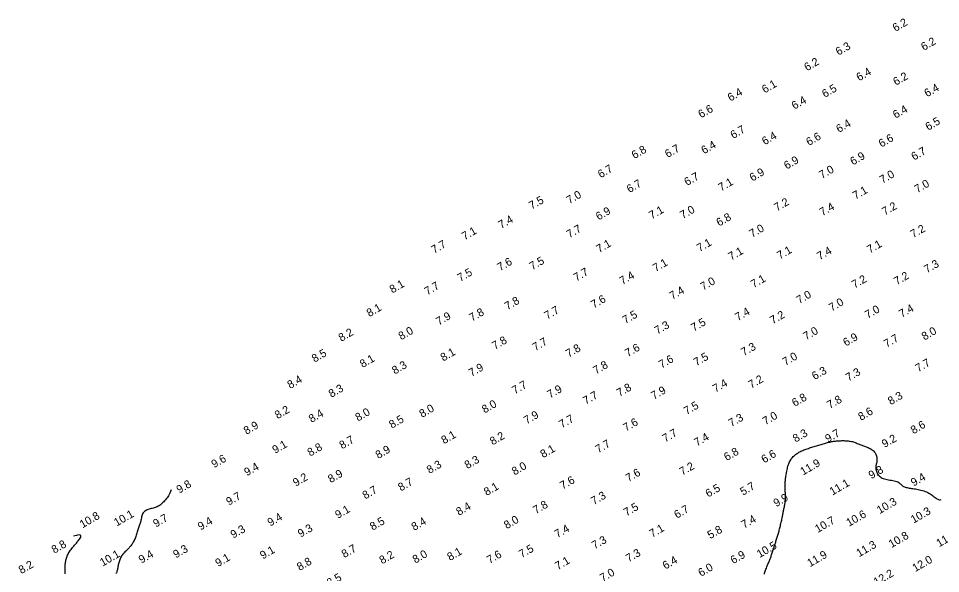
# Model space of a CAD drawing. Extents: x 3024098 to 3056816, y 418252 to 509144.
# Drawn here: x 3034039 to 3034615, y 419021 to 419368 of the extents above; entities that cross this region are included whole.
import ezdxf

# ---------------------------------------------------------------- set-up
doc = ezdxf.new("R2010")
doc.units = 0
doc.layers.add('V-CHAN-CONT-EL10', color=7, linetype='Continuous')
doc.layers.add('V-TOPO-SOUN-0911', color=7, linetype='Continuous')

msp = doc.modelspace()

# ---------------------------------------------------------------- linework, layer by layer
at = {"layer": 'V-CHAN-CONT-EL10'}
for points in [[(3034504.62, 419020.18), (3034504.79, 419020.84), (3034504.96, 419021.49), (3034505.16, 419022.15), (3034505.38, 419022.81), (3034505.61, 419023.47), (3034505.85, 419024.12), (3034506.11, 419024.77), (3034506.36, 419025.4), (3034506.62, 419026.01), (3034506.87, 419026.6), (3034507.12, 419027.17), (3034507.35, 419027.72), (3034507.57, 419028.24), (3034507.78, 419028.75), (3034507.98, 419029.26), (3034508.18, 419029.76), (3034508.38, 419030.26), (3034508.57, 419030.78), (3034508.77, 419031.32), (3034508.96, 419031.88), (3034509.16, 419032.45), (3034509.36, 419033.04), (3034509.55, 419033.64), (3034509.75, 419034.24), (3034509.94, 419034.84), (3034510.12, 419035.43), (3034510.3, 419036), (3034510.48, 419036.56), (3034510.65, 419037.1), (3034510.82, 419037.63), (3034510.99, 419038.15), (3034511.15, 419038.68), (3034511.33, 419039.21), (3034511.5, 419039.74), (3034511.68, 419040.3), (3034511.87, 419040.87), (3034512.07, 419041.45), (3034512.27, 419042.06), (3034512.47, 419042.67), (3034512.67, 419043.3), (3034512.87, 419043.93), (3034513.07, 419044.58), (3034513.26, 419045.22), (3034513.45, 419045.87), (3034513.63, 419046.53), (3034513.8, 419047.18), (3034513.97, 419047.84), (3034514.14, 419048.51), (3034514.31, 419049.19), (3034514.47, 419049.87), (3034514.63, 419050.56), (3034514.8, 419051.26), (3034514.96, 419051.96), (3034515.12, 419052.67), (3034515.28, 419053.37), (3034515.43, 419054.06), (3034515.58, 419054.74), (3034515.72, 419055.4), (3034515.86, 419056.05), (3034515.98, 419056.67), (3034516.1, 419057.27), (3034516.21, 419057.85), (3034516.32, 419058.42), (3034516.42, 419058.98), (3034516.53, 419059.54), (3034516.64, 419060.1), (3034516.76, 419060.66), (3034516.88, 419061.23), (3034517, 419061.81), (3034517.13, 419062.39), (3034517.25, 419062.98), (3034517.37, 419063.56), (3034517.48, 419064.13), (3034517.57, 419064.7), (3034517.65, 419065.25), (3034517.71, 419065.79), (3034517.75, 419066.32), (3034517.78, 419066.85), (3034517.8, 419067.36), (3034517.8, 419067.88), (3034517.8, 419068.4), (3034517.79, 419068.92), (3034517.77, 419069.45), (3034517.76, 419069.98), (3034517.74, 419070.53), (3034517.72, 419071.09), (3034517.7, 419071.64), (3034517.69, 419072.2), (3034517.67, 419072.75), (3034517.65, 419073.3), (3034517.64, 419073.84), (3034517.62, 419074.37), (3034517.61, 419074.9), (3034517.61, 419075.42), (3034517.61, 419075.96), (3034517.62, 419076.49), (3034517.63, 419077.05), (3034517.66, 419077.62), (3034517.71, 419078.22), (3034517.77, 419078.85), (3034517.84, 419079.51), (3034517.92, 419080.19), (3034518.02, 419080.89), (3034518.13, 419081.61), (3034518.25, 419082.35), (3034518.38, 419083.11), (3034518.52, 419083.87), (3034518.66, 419084.65), (3034518.82, 419085.43), (3034518.99, 419086.21), (3034519.17, 419086.98), (3034519.37, 419087.74), (3034519.59, 419088.47), (3034519.84, 419089.18), (3034520.11, 419089.87), (3034520.4, 419090.51), (3034520.73, 419091.12), (3034521.07, 419091.7), (3034521.44, 419092.25), (3034521.84, 419092.77), (3034522.25, 419093.26), (3034522.69, 419093.72), (3034523.14, 419094.16), (3034523.61, 419094.59), (3034524.1, 419094.99), (3034524.6, 419095.37), (3034525.13, 419095.73), (3034525.67, 419096.08), (3034526.24, 419096.41), (3034526.82, 419096.73), (3034527.43, 419097.04), (3034528.05, 419097.33), (3034528.69, 419097.61), (3034529.35, 419097.89), (3034530.02, 419098.15), (3034530.71, 419098.41), (3034531.4, 419098.66), (3034532.11, 419098.9), (3034532.82, 419099.15), (3034533.53, 419099.38), (3034534.25, 419099.62), (3034534.97, 419099.85), (3034535.69, 419100.08), (3034536.41, 419100.3), (3034537.14, 419100.53), (3034537.86, 419100.75), (3034538.58, 419100.96), (3034539.31, 419101.18), (3034540.03, 419101.39), (3034540.74, 419101.59), (3034541.45, 419101.79), (3034542.15, 419101.99), (3034542.83, 419102.17), (3034543.51, 419102.35), (3034544.17, 419102.52), (3034544.81, 419102.67), (3034545.44, 419102.82), (3034546.06, 419102.95), (3034546.67, 419103.08), (3034547.28, 419103.19), (3034547.89, 419103.29), (3034548.5, 419103.38), (3034549.12, 419103.46), (3034549.75, 419103.53), (3034550.38, 419103.59), (3034551.03, 419103.63), (3034551.68, 419103.67), (3034552.34, 419103.69), (3034553, 419103.71), (3034553.67, 419103.71), (3034554.34, 419103.7), (3034555, 419103.69), (3034555.68, 419103.66), (3034556.34, 419103.61), (3034557.01, 419103.55), (3034557.67, 419103.47), (3034558.32, 419103.36), (3034558.96, 419103.23), (3034559.6, 419103.08), (3034560.22, 419102.9), (3034560.83, 419102.7), (3034561.44, 419102.48), (3034562.03, 419102.24), (3034562.62, 419102.01), (3034563.19, 419101.76), (3034563.77, 419101.53), (3034564.33, 419101.3), (3034564.88, 419101.08), (3034565.44, 419100.88), (3034565.99, 419100.68), (3034566.54, 419100.48), (3034567.11, 419100.28), (3034567.68, 419100.07), (3034568.26, 419099.85), (3034568.87, 419099.61), (3034569.48, 419099.36), (3034570.11, 419099.07), (3034570.74, 419098.76), (3034571.35, 419098.41), (3034571.95, 419098.02), (3034572.5, 419097.59), (3034573.02, 419097.11), (3034573.47, 419096.58), (3034573.87, 419095.99), (3034574.2, 419095.35), (3034574.47, 419094.69), (3034574.67, 419094), (3034574.83, 419093.3), (3034574.92, 419092.61), (3034574.96, 419091.94), (3034574.96, 419091.3), (3034574.9, 419090.69), (3034574.81, 419090.12), (3034574.69, 419089.58), (3034574.57, 419089.05), (3034574.45, 419088.53), (3034574.34, 419088.01), (3034574.27, 419087.48), (3034574.24, 419086.94), (3034574.26, 419086.37), (3034574.33, 419085.79), (3034574.46, 419085.2), (3034574.64, 419084.61), (3034574.86, 419084.02), (3034575.14, 419083.45), (3034575.45, 419082.9), (3034575.81, 419082.39), (3034576.21, 419081.91), (3034576.65, 419081.46), (3034577.15, 419081.06), (3034577.69, 419080.69), (3034578.29, 419080.36), (3034578.94, 419080.07), (3034579.66, 419079.82), (3034580.44, 419079.6), (3034581.29, 419079.41), (3034582.18, 419079.25), (3034583.1, 419079.11), (3034584.02, 419078.97), (3034584.93, 419078.81), (3034585.8, 419078.64), (3034586.62, 419078.43), (3034587.35, 419078.19), (3034587.99, 419077.89), (3034588.55, 419077.55), (3034589.05, 419077.18), (3034589.49, 419076.8), (3034589.91, 419076.41), (3034590.31, 419076.03), (3034590.72, 419075.67), (3034591.14, 419075.35), (3034591.6, 419075.08), (3034592.11, 419074.85), (3034592.64, 419074.65), (3034593.22, 419074.48), (3034593.83, 419074.34), (3034594.48, 419074.22), (3034595.16, 419074.11), (3034595.88, 419074), (3034596.63, 419073.9), (3034597.41, 419073.79), (3034598.21, 419073.68), (3034599.04, 419073.55), (3034599.89, 419073.41), (3034600.74, 419073.25), (3034601.6, 419073.06), (3034602.47, 419072.85), (3034603.34, 419072.6), (3034604.19, 419072.33), (3034605.04, 419072.02), (3034605.87, 419071.68), (3034606.68, 419071.32), (3034607.45, 419070.92), (3034608.19, 419070.5), (3034608.9, 419070.05), (3034609.56, 419069.58), (3034610.18, 419069.1), (3034610.77, 419068.62), (3034611.34, 419068.17), (3034611.89, 419067.75), (3034612.42, 419067.39), (3034612.95, 419067.11), (3034613.48, 419066.91), (3034614.01, 419066.81), (3034614.55, 419066.81), (3034615.1, 419066.89)], [(3034134.04, 419073.07), (3034133.63, 419071.91), (3034133.2, 419070.9), (3034132.76, 419070.01), (3034132.31, 419069.23), (3034131.84, 419068.54), (3034131.37, 419067.9), (3034130.87, 419067.3), (3034130.37, 419066.72), (3034129.85, 419066.15), (3034129.31, 419065.57), (3034128.76, 419065.01), (3034128.2, 419064.47), (3034127.63, 419063.96), (3034127.05, 419063.49), (3034126.47, 419063.06), (3034125.87, 419062.69), (3034125.27, 419062.38), (3034124.67, 419062.13), (3034124.06, 419061.91), (3034123.44, 419061.73), (3034122.82, 419061.56), (3034122.19, 419061.41), (3034121.56, 419061.26), (3034120.92, 419061.09), (3034120.27, 419060.9), (3034119.63, 419060.68), (3034119, 419060.44), (3034118.39, 419060.15), (3034117.82, 419059.82), (3034117.3, 419059.45), (3034116.84, 419059.02), (3034116.44, 419058.53), (3034116.11, 419057.98), (3034115.85, 419057.38), (3034115.65, 419056.74), (3034115.48, 419056.08), (3034115.34, 419055.4), (3034115.21, 419054.72), (3034115.08, 419054.04), (3034114.93, 419053.39), (3034114.76, 419052.76), (3034114.57, 419052.16), (3034114.37, 419051.58), (3034114.15, 419051.01), (3034113.92, 419050.43), (3034113.7, 419049.85), (3034113.47, 419049.26), (3034113.26, 419048.65), (3034113.06, 419048.01), (3034112.86, 419047.34), (3034112.68, 419046.66), (3034112.49, 419045.96), (3034112.29, 419045.26), (3034112.09, 419044.56), (3034111.88, 419043.87), (3034111.64, 419043.19), (3034111.39, 419042.53), (3034111.11, 419041.89), (3034110.82, 419041.27), (3034110.51, 419040.67), (3034110.18, 419040.1), (3034109.84, 419039.55), (3034109.49, 419039.02), (3034109.13, 419038.51), (3034108.77, 419038.03), (3034108.39, 419037.58), (3034108.01, 419037.13), (3034107.62, 419036.7), (3034107.22, 419036.28), (3034106.81, 419035.86), (3034106.4, 419035.44), (3034105.97, 419035.01), (3034105.53, 419034.58), (3034105.09, 419034.13), (3034104.65, 419033.66), (3034104.22, 419033.18), (3034103.79, 419032.69), (3034103.39, 419032.17), (3034103.01, 419031.63), (3034102.66, 419031.07), (3034102.35, 419030.49), (3034102.07, 419029.89), (3034101.81, 419029.27), (3034101.59, 419028.63), (3034101.4, 419027.99), (3034101.22, 419027.35), (3034101.07, 419026.71), (3034100.94, 419026.08), (3034100.82, 419025.46), (3034100.72, 419024.85), (3034100.62, 419024.25), (3034100.51, 419023.67), (3034100.39, 419023.11), (3034100.26, 419022.57), (3034100.11, 419022.05), (3034099.92, 419021.56), (3034099.7, 419021.09), (3034099.44, 419020.65)], [(3034067.82, 419020.43), (3034067.78, 419021.03), (3034067.75, 419021.64), (3034067.71, 419022.26), (3034067.68, 419022.88), (3034067.66, 419023.5), (3034067.65, 419024.12), (3034067.66, 419024.73), (3034067.69, 419025.34), (3034067.73, 419025.93), (3034067.79, 419026.53), (3034067.87, 419027.13), (3034067.97, 419027.73), (3034068.09, 419028.34), (3034068.23, 419028.96), (3034068.39, 419029.59), (3034068.57, 419030.22), (3034068.78, 419030.86), (3034069.01, 419031.51), (3034069.26, 419032.15), (3034069.54, 419032.78), (3034069.85, 419033.41), (3034070.19, 419034.02), (3034070.56, 419034.62), (3034070.96, 419035.2), (3034071.38, 419035.77), (3034071.81, 419036.32), (3034072.24, 419036.85), (3034072.68, 419037.37), (3034073.12, 419037.87), (3034073.54, 419038.35), (3034073.96, 419038.81), (3034074.36, 419039.26), (3034074.75, 419039.71), (3034075.14, 419040.17), (3034075.52, 419040.64), (3034075.91, 419041.14), (3034076.31, 419041.67), (3034076.71, 419042.23), (3034077.11, 419042.84), (3034077.44, 419043.44), (3034077.6, 419043.99), (3034077.51, 419044.42), (3034077.08, 419044.7), (3034076.22, 419044.75), (3034074.83, 419044.53), (3034072.84, 419043.99)]]:
    msp.add_lwpolyline(points, dxfattribs=at)

# ---------------------------------------------------------------- texts
at = {"layer": 'V-TOPO-SOUN-0911'}
for s, p in [('6.2', (3034586.53, 419359.07)), ('6.3', (3034550.94, 419344.21)), ('6.2', (3034604.25, 419347.22)), ('6.2', (3034531.25, 419334.46)), ('6.4', (3034563.86, 419328.2)), ('6.2', (3034586.83, 419325.41)), ('6.1', (3034504.82, 419320.6)), ('6.4', (3034483.42, 419315.5)), ('6.5', (3034542.36, 419317.83)), ('6.4', (3034606.28, 419318.19)), ('6.4', (3034523.38, 419310.45)), ('6.6', (3034465.04, 419305.04)), ('6.4', (3034586.66, 419304.8)), ('6.5', (3034606.96, 419297.29)), ('6.7', (3034485.16, 419292.14)), ('6.4', (3034551.2, 419295.91)), ('6.4', (3034504.84, 419288.23)), ('6.6', (3034532.46, 419287.78)), ('6.6', (3034577.77, 419286.76)), ('6.8', (3034423.41, 419279.57)), ('6.7', (3034444.21, 419280.23)), ('6.4', (3034466.91, 419282.56)), ('6.9', (3034559.99, 419275.6)), ('6.7', (3034598.15, 419278.62)), ('6.7', (3034402.31, 419267.57)), ('6.9', (3034518.59, 419273.01)), ('6.7', (3034456.28, 419262.78)), ('6.9', (3034497.13, 419265.5)), ('7.0', (3034540.59, 419267.14)), ('7.0', (3034578.38, 419264.15)), ('6.7', (3034420.36, 419258.31)), ('7.1', (3034477.59, 419259.35)), ('7.0', (3034600.2, 419258.31)), ('7.0', (3034382.74, 419251.39)), ('7.1', (3034561.55, 419254.23)), ('7.5', (3034359.26, 419247.98)), ('7.2', (3034512.49, 419246.83)), ('6.9', (3034401.04, 419241.22)), ('7.1', (3034434.25, 419241.89)), ('7.0', (3034453.64, 419242.04)), ('7.4', (3034540.86, 419243.91)), ('7.2', (3034579.91, 419244.27)), ('7.4', (3034340.14, 419235.94)), ('6.8', (3034476.36, 419237.41)), ('7.1', (3034317.32, 419228.8)), ('7.7', (3034382.79, 419230.07)), ('7.0', (3034496.95, 419230.39)), ('7.2', (3034597.62, 419230.16)), ('7.7', (3034298.28, 419220.39)), ('7.1', (3034401.35, 419220.89)), ('7.1', (3034464.14, 419221.48)), ('7.1', (3034483.86, 419216.17)), ('7.1', (3034514.27, 419216.83)), ('7.4', (3034539.22, 419216.38)), ('7.1', (3034570.51, 419220.57)), ('7.5', (3034359.59, 419210.09)), ('7.6', (3034339.49, 419209.5)), ('7.1', (3034436.68, 419208.98)), ('7.3', (3034606.19, 419208.18)), ('7.5', (3034314.58, 419202.87)), ('7.7', (3034387.16, 419203.1)), ('7.4', (3034415.9, 419200.96)), ('7.1', (3034497.9, 419198.91)), ('7.2', (3034560.98, 419198.64)), ('7.2', (3034587.39, 419200.73)), ('8.1', (3034272.18, 419195.63)), ('7.7', (3034294.01, 419194.44)), ('7.0', (3034466.41, 419197.35)), ('7.4', (3034447.1, 419191.58)), ('7.0', (3034526.41, 419188.96)), ('7.8', (3034344.08, 419185.15)), ('7.6', (3034398.05, 419186.17)), ('7.0', (3034546.69, 419184.26)), ('8.1', (3034257.84, 419180.83)), ('7.9', (3034301.23, 419175.57)), ('7.8', (3034321.97, 419178)), ('7.7', (3034368.92, 419179.25)), ('7.5', (3034417.76, 419176.49)), ('7.4', (3034488.08, 419178.33)), ('7.2', (3034509.86, 419176.33)), ('7.0', (3034569.19, 419179.77)), ('7.4', (3034590.47, 419180.36)), ('7.3', (3034437.75, 419169.96)), ('7.5', (3034460.54, 419171.73)), ('8.2', (3034240.24, 419165.4)), ('8.0', (3034277.73, 419166.38)), ('7.0', (3034530.68, 419166.32)), ('8.0', (3034604.66, 419166.22)), ('7.8', (3034336.24, 419160.41)), ('7.7', (3034361.5, 419159.53)), ('6.9', (3034555.56, 419162.45)), ('7.7', (3034581.02, 419161.66)), ('8.5', (3034223.56, 419152.38)), ('8.1', (3034304, 419153.08)), ('7.8', (3034382.3, 419155.52)), ('7.6', (3034419.31, 419155.83)), ('7.3', (3034491.78, 419156.41)), ('8.1', (3034253.58, 419149.01)), ('7.6', (3034440.37, 419148.67)), ('7.5', (3034462.15, 419150.14)), ('7.0', (3034517.75, 419150.37)), ('7.7', (3034600.77, 419146.37)), ('8.3', (3034273.71, 419144.96)), ('7.9', (3034321.61, 419143.48)), ('7.8', (3034399.39, 419145.03)), ('6.3', (3034536.04, 419141.45)), ('8.4', (3034208.29, 419135.97)), ('7.2', (3034496.38, 419136.1)), ('7.3', (3034557.17, 419140.6)), ('8.3', (3034234.11, 419130.39)), ('7.7', (3034348.71, 419132.56)), ('7.9', (3034370.69, 419129.97)), ('7.8', (3034414.06, 419130.98)), ('7.4', (3034474.1, 419133.61)), ('7.7', (3034393.03, 419126.06)), ('7.9', (3034435.58, 419129.18)), ('6.8', (3034523.57, 419124.75)), ('8.3', (3034583.55, 419125.83)), ('8.0', (3034290.75, 419117.89)), ('8.0', (3034329.83, 419120.62)), ('7.5', (3034456.04, 419119.67)), ('7.8', (3034545.52, 419123.41)), ('8.2', (3034200.45, 419117.04)), ('8.4', (3034221.67, 419114.71)), ('8.0', (3034250.72, 419115.56)), ('7.9', (3034356.09, 419113.83)), ('7.3', (3034483.97, 419112.12)), ('7.0', (3034505.28, 419113.27)), ('8.6', (3034564.98, 419116.03)), ('8.9', (3034181.02, 419107.3)), ('8.5', (3034271.86, 419111.1)), ('7.7', (3034378.07, 419111.33)), ('7.6', (3034418.16, 419109.27)), ('8.6', (3034597.79, 419107.66)), ('8.1', (3034304.46, 419101.41)), ('8.2', (3034334.83, 419100.7)), ('7.7', (3034442.67, 419102.51)), ('8.3', (3034524.13, 419102.41)), ('9.7', (3034544.31, 419102.34)), ('9.1', (3034198.92, 419095.4)), ('8.7', (3034240.8, 419098.24)), ('7.7', (3034400.84, 419095.75)), ('7.4', (3034462.52, 419099.98)), ('9.2', (3034579.74, 419099.06)), ('8.8', (3034220.85, 419093.68)), ('8.9', (3034263.37, 419092.17)), ('8.1', (3034366.37, 419092.68)), ('6.8', (3034481.09, 419090.86)), ('6.6', (3034504.48, 419089.42)), ('9.6', (3034160.84, 419086.44)), ('8.3', (3034319.01, 419085.84)), ('11.9 ', (3034528.79, 419081.86)), ('9.4', (3034181.32, 419081.41)), ('8.3', (3034295.39, 419082.82)), ('8.0', (3034348.53, 419081.9)), ('7.6', (3034419.67, 419077.74)), ('7.2', (3034453.33, 419081.77)), ('9.8', (3034571.47, 419079.51)), ('9.2', (3034211.8, 419074.88)), ('8.9', (3034233.68, 419077.11)), ('8.7', (3034277.48, 419071.93)), ('7.6', (3034378.63, 419073.02)), ('9.4', (3034597.89, 419074.95)), ('9.8', (3034139, 419070.55)), ('8.7', (3034255.23, 419066.91)), ('8.1', (3034331.1, 419069.06)), ('6.5', (3034469.56, 419068.06)), ('5.7', (3034491.23, 419069.24)), ('11.1 ', (3034547.11, 419069.35)), ('9.7', (3034170.06, 419063.01)), ('7.3', (3034398.08, 419063.4)), ('9.9', (3034512.03, 419062.09)), ('9.1', (3034238.16, 419054.79)), ('8.4', (3034313.77, 419056.67)), ('7.8', (3034361.83, 419057.72)), ('7.5', (3034418.45, 419056.31)), ('6.7', (3034449.99, 419054.84)), ('10.3 ', (3034576.63, 419057.72)), ('10.8 ', (3034078.56, 419048.86)), ('10.1 ', (3034099.94, 419049.99)), ('9.7', (3034124.43, 419049.32)), ('9.4', (3034195.88, 419049.98)), ('7.4', (3034491.95, 419048.64)), ('10.6 ', (3034557.53, 419049.85)), ('10.3 ', (3034597.85, 419051.81)), ('9.4', (3034152.35, 419047.49)), ('9.3', (3034214.85, 419043.03)), ('8.5', (3034259.88, 419047.39)), ('8.4', (3034285.81, 419047.26)), ('8.0', (3034343.64, 419048.31)), ('10.7 ', (3034537.98, 419045.94)), ('9.3', (3034172.79, 419042.43)), ('7.4', (3034375.28, 419042.73)), ('7.1', (3034434.51, 419042.97)), ('5.8', (3034470.79, 419042.11)), ('10.8 ', (3034584.04, 419036.52)), ('11.1 ', (3034613.81, 419037)), ('8.8', (3034060.94, 419032.99)), ('7.3', (3034398.54, 419035.68)), ('10.5 ', (3034501.65, 419030.29)), ('11.3 ', (3034563.83, 419030.81)), ('10.1 ', (3034091.18, 419024.96)), ('9.4', (3034115.41, 419026.79)), ('9.3', (3034136.93, 419030.07)), ('9.1', (3034191.24, 419029.42)), ('8.7', (3034242.18, 419030.26)), ('8.2', (3034265.77, 419026.39)), ('8.0', (3034286.55, 419026.82)), ('8.1', (3034308.17, 419028.44)), ('7.6', (3034332.92, 419026.59)), ('7.5', (3034352.96, 419030.2)), ('7.3', (3034419.77, 419027.57)), ('6.9', (3034485.19, 419026.42)), ('11.9 ', (3034533.12, 419024.58)), ('8.2', (3034040.37, 419020.26)), ('9.1', (3034163.26, 419024.67)), ('8.8', (3034214.26, 419022.19)), ('7.1', (3034375.56, 419022.76)), ('6.4', (3034442.77, 419023.04)), ('12.0 ', (3034598.85, 419021.49)), ('7.0', (3034403.58, 419015.33)), ('6.0', (3034465.03, 419018.55)), ('12.2 ', (3034574.59, 419012.87)), ('8.5', (3034232.95, 419012.25))]:
    msp.add_text(s, height=5, rotation=30, dxfattribs=at).set_placement(p)

doc.saveas('drawing.dxf')
